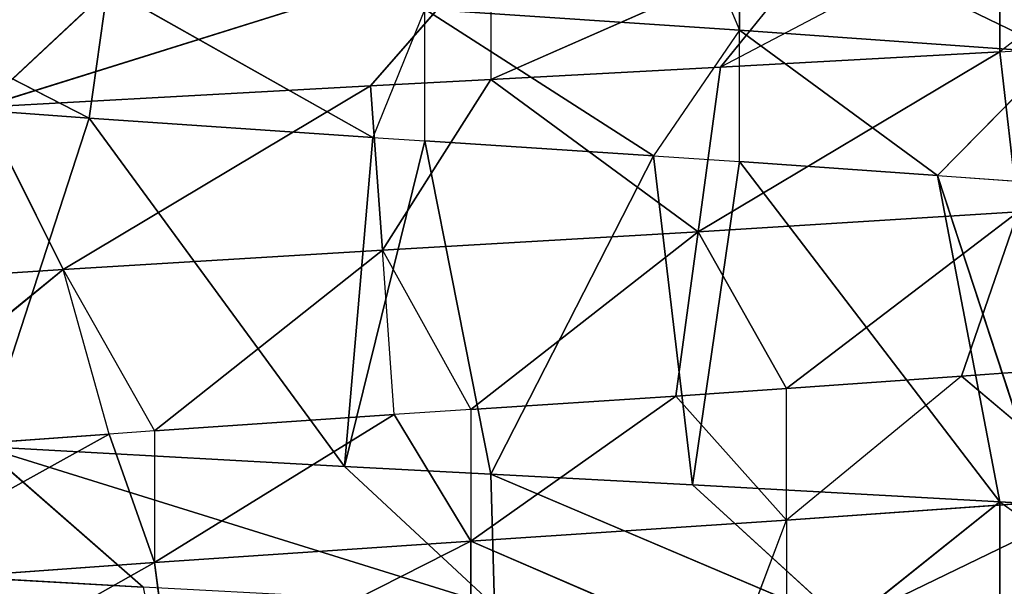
# Model space of a CAD drawing. Extents: x 186 to 416, y 0 to 124.
# Tile 281 of 656: x 245.364 to 246.019, y 119.725 to 120.102. Entities that reach past the tile are written whole.
import ezdxf

# ---------------------------------------------------------------- set-up
doc = ezdxf.new("R2010")
doc.units = 0
doc.header["$LTSCALE"] = 25.4
doc.layers.get('0').update_dxf_attribs({"color": 13, "linetype": 'CONTINUOUS'})

# ---------------------------------------------------------------- blocks, each defined once
blk = doc.blocks.new('PILLS-I-PLAFON-8266-8272_0')
at = {"color": 250}
for p, q in [((60.6, 53.00964, 4.11166), (60.26139, 52.98002, 4.21759)), ((60.6, 53.00964, 4.11166), (60.26139, 52.98002, 4.21759)), ((60.6, 53.00964, 4.11166), (60.51994, 53.008, 4.20336)), ((60.51994, 53.008, 4.20336), (60.6, 53.00964, 4.19916)), ((60.6, 53.00964, 4.19916), (60.52771, 52.81871, 4.31274)), ((60.6, 53.00964, 4.19916), (60.52771, 52.81871, 4.31274)), ((60.82667, 52.99642, 4.09952), (60.6, 53.00964, 4.19916)), ((60.6, 53.00964, 4.19916), (60.7526, 53.00366, 4.19108)), ((60.82667, 52.99642, 4.09952), (60.6, 53.00964, 4.19916)), ((60.6, 53.00964, 4.11166), (60.6, 53.00964, 4.19916)), ((60.6, 53.00964, 4.19916), (60.7526, 53.00366, 4.19108)), ((60.6, 53.00964, 4.19916), (60.73778, 52.8148, 4.30045)), ((60.6, 53.00964, 4.19916), (60.73778, 52.8148, 4.30045)), ((60.26139, 52.98002, 4.21759), (60.51994, 53.008, 4.20336)), ((60.26139, 52.98002, 4.21759), (60.51994, 53.008, 4.20336)), ((60.51994, 53.008, 4.20336), (60.31538, 52.79704, 4.32564)), ((60.51994, 53.008, 4.20336), (60.31538, 52.79704, 4.32564)), ((60.51994, 53.008, 4.20336), (60.52771, 52.81871, 4.31274)), ((60.51994, 53.008, 4.20336), (60.52771, 52.81871, 4.31274)), ((60.7526, 53.00366, 4.19108), (60.73778, 52.8148, 4.30045)), ((60.7526, 53.00366, 4.19108), (60.73778, 52.8148, 4.30045)), ((60.93861, 52.98002, 4.09323), (60.7526, 53.00366, 4.19108)), ((60.7526, 53.00366, 4.19108), (60.93862, 52.98001, 4.18073)), ((60.82667, 52.99642, 4.09952), (60.7526, 53.00366, 4.19108)), ((60.7526, 53.00366, 4.19108), (60.93862, 52.98001, 4.18073)), ((60.36119, 52.99496, 4.12448), (60.26139, 52.98002, 4.21759)), ((60.31538, 52.79704, 4.32564), (60.26139, 52.98002, 4.21759)), ((60.31538, 52.79704, 4.32564), (60.26139, 52.98002, 4.21759)), ((60.93862, 52.98001, 4.18073), (60.73778, 52.8148, 4.30045)), ((60.93862, 52.98001, 4.18073), (60.73778, 52.8148, 4.30045)), ((60.93861, 52.98002, 4.09323), (60.93862, 52.98001, 4.18073)), ((61.06178, 52.95418, 4.08608), (60.93862, 52.98001, 4.18073)), ((60.93862, 52.98001, 4.18073), (60.98852, 52.97054, 4.17786)), ((60.93862, 52.98001, 4.18073), (60.95078, 52.7849, 4.28724)), ((60.52771, 52.81871, 4.31274), (60.31538, 52.79704, 4.32564)), ((60.52771, 52.81871, 4.31274), (60.31538, 52.79704, 4.32564)), ((60.3761, 52.61472, 4.43291), (60.52771, 52.81871, 4.31274)), ((60.3761, 52.61472, 4.43291), (60.52771, 52.81871, 4.31274)), ((60.73778, 52.8148, 4.30045), (60.52771, 52.81871, 4.31274)), ((60.52771, 52.81871, 4.31274), (60.58659, 52.6307, 4.41878)), ((60.53549, 52.62943, 4.42211), (60.52771, 52.81871, 4.31274)), ((60.73778, 52.8148, 4.30045), (60.52771, 52.81871, 4.31274)), ((60.73778, 52.8148, 4.30045), (60.58659, 52.6307, 4.41878)), ((60.73778, 52.8148, 4.30045), (60.58659, 52.6307, 4.41878)), ((60.72295, 52.62594, 4.40983), (60.73778, 52.8148, 4.30045)), ((60.72295, 52.62594, 4.40983), (60.73778, 52.8148, 4.30045)), ((60.73778, 52.8148, 4.30045), (60.95078, 52.7849, 4.28724)), ((60.73778, 52.8148, 4.30045), (60.95078, 52.7849, 4.28724)), ((60.73778, 52.8148, 4.30045), (60.79652, 52.61842, 4.40482)), ((60.73778, 52.8148, 4.30045), (60.79652, 52.61842, 4.40482)), ((60.31538, 52.79704, 4.32564), (60.10259, 52.74847, 4.33946)), ((60.31538, 52.79704, 4.32564), (60.10259, 52.74847, 4.33946)), ((60.16425, 52.56912, 4.44822), (60.31538, 52.79704, 4.32564)), ((60.16425, 52.56912, 4.44822), (60.31538, 52.79704, 4.32564)), ((60.31538, 52.79704, 4.32564), (60.3761, 52.61472, 4.43291)), ((60.346, 52.61009, 4.43501), (60.31538, 52.79704, 4.32564)), ((60.95078, 52.7849, 4.28724), (60.79652, 52.61842, 4.40482)), ((60.95078, 52.7849, 4.28724), (60.79652, 52.61842, 4.40482)), ((60.95078, 52.7849, 4.28724), (60.91303, 52.59925, 4.39661)), ((60.95078, 52.7849, 4.28724), (60.91303, 52.59925, 4.39661)), ((60.3761, 52.61472, 4.52041), (60.58659, 52.6307, 4.50628)), ((60.3761, 52.61472, 4.52041), (60.58659, 52.6307, 4.50628)), ((60.53549, 52.62943, 4.42211), (60.3761, 52.61472, 4.52041)), ((60.53549, 52.62943, 4.42211), (60.3761, 52.61472, 4.43291)), ((60.53549, 52.62943, 4.42211), (60.3761, 52.61472, 4.52041)), ((60.53549, 52.62943, 4.42211), (60.3761, 52.61472, 4.43291)), ((60.58659, 52.6307, 4.50628), (60.38764, 52.61634, 4.6071)), ((60.58659, 52.6307, 4.50628), (60.38764, 52.61634, 4.6071)), ((60.58659, 52.6307, 4.41878), (60.53549, 52.62943, 4.42211)), ((60.53549, 52.62943, 4.42211), (60.58659, 52.6307, 4.50628)), ((60.79652, 52.61842, 4.49232), (60.58659, 52.6307, 4.50628)), ((60.58659, 52.6307, 4.50628), (60.76271, 52.62231, 4.58214)), ((60.58659, 52.6307, 4.59378), (60.58659, 52.6307, 4.50628)), ((60.58659, 52.6307, 4.59378), (60.58659, 52.6307, 4.50628)), ((60.58659, 52.6307, 4.50628), (60.76271, 52.62231, 4.58214)), ((60.58659, 52.6307, 4.41878), (60.58659, 52.6307, 4.50628)), ((60.58659, 52.6307, 4.50628), (60.72295, 52.62594, 4.40983)), ((60.72295, 52.62594, 4.40983), (60.58659, 52.6307, 4.41878)), ((60.58659, 52.6307, 4.50628), (60.72295, 52.62594, 4.40983)), ((60.79652, 52.61842, 4.49232), (60.58659, 52.6307, 4.50628)), ((60.72295, 52.62594, 4.40983), (60.58659, 52.6307, 4.41878)), ((60.79652, 52.61842, 4.49232), (60.72295, 52.62594, 4.40983)), ((60.79652, 52.61842, 4.40482), (60.72295, 52.62594, 4.40983)), ((60.76271, 52.62231, 4.58214), (60.79652, 52.61842, 4.49232)), ((60.38764, 52.61634, 4.6071), (60.3761, 52.61472, 4.52041)), ((60.38764, 52.61634, 4.6071), (60.3761, 52.61472, 4.52041)), ((60.79652, 52.61842, 4.49232), (60.79652, 52.61842, 4.40482)), ((61.00853, 52.57671, 4.47713), (60.79652, 52.61842, 4.57982)), ((60.91303, 52.59925, 4.39661), (60.79652, 52.61842, 4.49232)), ((60.79652, 52.61842, 4.49232), (61.00853, 52.57671, 4.47713)), ((60.79652, 52.61842, 4.49232), (61.00853, 52.57671, 4.47713)), ((60.79652, 52.61842, 4.49232), (60.79652, 52.61842, 4.57982)), ((61.00853, 52.57671, 4.47713), (60.79652, 52.61842, 4.57982)), ((60.91303, 52.59925, 4.39661), (60.79652, 52.61842, 4.40482)), ((60.3761, 52.61472, 4.52041), (60.16425, 52.56912, 4.53572)), ((60.3761, 52.61472, 4.52041), (60.16425, 52.56912, 4.53572)), ((60.346, 52.61009, 4.43501), (60.16425, 52.56912, 4.53572)), ((60.346, 52.61009, 4.43501), (60.16425, 52.56912, 4.53572)), ((60.346, 52.61009, 4.43501), (60.16425, 52.56912, 4.44822)), ((60.346, 52.61009, 4.43501), (60.16425, 52.56912, 4.44822)), ((60.3761, 52.61472, 4.52041), (60.1983, 52.57853, 4.62069)), ((60.3761, 52.61472, 4.52041), (60.1983, 52.57853, 4.62069)), ((60.3761, 52.61472, 4.43291), (60.346, 52.61009, 4.43501)), ((60.346, 52.61009, 4.43501), (60.3761, 52.61472, 4.52041)), ((60.3761, 52.61472, 4.43291), (60.3761, 52.61472, 4.52041)), ((60.91303, 52.59925, 4.39661), (61.00853, 52.57671, 4.47713)), ((61.00853, 52.57671, 4.38963), (60.91303, 52.59925, 4.39661)), ((60.13329, 49.55945, 4.21027), (60.33263, 49.51144, 4.22487)), ((60.33263, 49.51144, 4.22487), (60.13329, 49.55945, 4.12277)), ((60.33263, 49.51144, 4.22487), (60.13329, 49.55945, 4.12277)), ((60.13329, 49.55945, 4.21027), (60.33263, 49.51144, 4.22487)), ((60.76531, 49.49725, 4.16637), (60.97738, 49.53453, 4.18139)), ((60.76531, 49.49725, 4.07887), (60.97738, 49.53453, 4.18139)), ((60.76531, 49.49725, 4.16637), (60.97738, 49.53453, 4.18139)), ((60.76531, 49.49725, 4.07887), (60.97738, 49.53453, 4.18139)), ((60.89714, 49.51688, 4.26307), (60.97738, 49.53453, 4.26889)), ((60.97738, 49.53453, 4.18139), (60.89714, 49.51688, 4.26307)), ((60.33263, 49.51144, 4.22487), (60.26139, 49.13926, 4.44323)), ((60.33263, 49.51144, 4.22487), (60.26139, 49.13926, 4.44323)), ((60.33263, 49.51144, 4.22487), (60.50252, 49.11208, 4.45654)), ((60.33263, 49.51144, 4.22487), (60.52146, 49.49049, 4.23779)), ((60.33263, 49.51144, 4.22487), (60.50252, 49.11208, 4.45654)), ((60.34481, 49.50939, 4.13823), (60.33263, 49.51144, 4.22487)), ((60.33263, 49.51144, 4.22487), (60.52146, 49.49049, 4.23779)), ((60.34481, 49.50939, 4.13823), (60.33263, 49.51144, 4.22487)), ((60.76531, 49.49725, 4.25387), (60.89714, 49.51688, 4.26307)), ((60.89714, 49.51688, 4.26307), (60.76531, 49.49725, 4.16637)), ((60.89714, 49.51688, 4.26307), (60.76531, 49.49725, 4.16637)), ((60.76531, 49.49725, 4.25387), (60.89714, 49.51688, 4.26307)), ((60.89714, 49.51688, 4.26307), (60.93861, 49.13927, 4.48009)), ((60.89714, 49.51688, 4.26307), (60.93861, 49.13927, 4.48009)), ((60.89714, 49.51688, 4.26307), (60.9688, 49.14484, 4.48182)), ((60.89714, 49.51688, 4.26307), (60.9688, 49.14484, 4.48182)), ((60.52146, 49.49049, 4.23779), (60.34481, 49.50939, 4.13823)), ((60.52146, 49.49049, 4.23779), (60.34481, 49.50939, 4.13823)), ((60.55588, 49.48915, 4.15255), (60.76531, 49.49725, 4.16637)), ((60.55588, 49.48915, 4.15255), (60.76531, 49.49725, 4.16637)), ((60.55588, 49.48915, 4.24005), (60.70801, 49.49224, 4.25)), ((60.70801, 49.49224, 4.25), (60.55588, 49.48915, 4.15255)), ((60.70801, 49.49224, 4.25), (60.55588, 49.48915, 4.15255)), ((60.55588, 49.48915, 4.24005), (60.70801, 49.49224, 4.25)), ((60.70801, 49.49224, 4.25), (60.6, 49.10964, 4.46166)), ((60.70801, 49.49224, 4.25), (60.6, 49.10964, 4.46166)), ((60.70801, 49.49224, 4.25), (60.76531, 49.49725, 4.25387)), ((60.76531, 49.49725, 4.16637), (60.70801, 49.49224, 4.25)), ((60.70801, 49.49224, 4.25), (60.73406, 49.11425, 4.46875)), ((60.70801, 49.49224, 4.25), (60.73406, 49.11425, 4.46875)), ((60.72767, 49.49372, 4.07632), (60.76531, 49.49725, 4.16637)), ((60.76531, 49.49725, 4.25387), (60.73406, 49.11425, 4.46875)), ((60.76531, 49.49725, 4.25387), (60.73406, 49.11425, 4.46875)), ((60.76531, 49.49725, 4.25387), (60.93861, 49.13927, 4.48009)), ((60.76531, 49.49725, 4.25387), (60.93861, 49.13927, 4.48009)), ((60.76531, 49.49725, 4.25387), (60.76531, 49.49725, 4.16637)), ((60.76531, 49.49725, 4.07887), (60.76531, 49.49725, 4.16637)), ((60.52146, 49.49049, 4.23779), (60.50252, 49.11208, 4.45654)), ((60.52146, 49.49049, 4.23779), (60.50252, 49.11208, 4.45654)), ((60.55588, 49.48915, 4.24005), (60.50252, 49.11208, 4.45654)), ((60.55588, 49.48915, 4.24005), (60.50252, 49.11208, 4.45654)), ((60.52146, 49.49049, 4.23779), (60.55588, 49.48915, 4.24005)), ((60.55588, 49.48915, 4.15255), (60.52146, 49.49049, 4.23779)), ((60.55588, 49.48915, 4.24005), (60.6, 49.10964, 4.46166)), ((60.55588, 49.48915, 4.24005), (60.6, 49.10964, 4.46166)), ((60.55588, 49.48915, 4.24005), (60.55588, 49.48915, 4.15255)), ((60.93861, 49.13927, 4.48009), (61.07226, 49.16769, 4.57537)), ((60.93861, 49.13927, 4.48009), (60.9688, 49.14484, 4.48182)), ((60.36857, 49.12342, 4.53676), (60.26138, 49.13927, 4.53073)), ((60.26139, 49.13926, 4.44323), (60.36857, 49.12342, 4.53676)), ((60.26139, 49.13926, 4.44323), (60.6023, 49.10964, 4.54928)), ((60.26139, 49.13926, 4.44323), (60.50252, 49.11208, 4.45654)), ((60.26139, 49.13926, 4.44323), (60.6023, 49.10964, 4.54928)), ((60.26139, 49.13926, 4.44323), (60.50252, 49.11208, 4.45654)), ((60.73406, 49.11425, 4.46875), (60.93861, 49.13927, 4.48009)), ((60.73406, 49.11425, 4.46875), (60.93861, 49.13927, 4.48009)), ((60.83613, 49.12399, 4.56183), (60.93861, 49.13927, 4.48009)), ((60.93861, 49.13927, 4.48009), (60.93861, 49.13927, 4.56759)), ((60.6, 49.10964, 4.46166), (60.83613, 49.12399, 4.56183)), ((60.6, 49.10964, 4.46166), (60.83613, 49.12399, 4.56183)), ((60.73406, 49.11425, 4.46875), (60.83613, 49.12399, 4.56183)), ((60.73406, 49.11425, 4.46875), (60.83613, 49.12399, 4.56183)), ((60.50252, 49.11208, 4.45654), (60.6023, 49.10964, 4.54928)), ((60.50252, 49.11208, 4.45654), (60.6, 49.10964, 4.46166)), ((60.6, 49.10964, 4.46166), (60.73406, 49.11425, 4.46875)), ((60.6, 49.10964, 4.46166), (60.73406, 49.11425, 4.46875)), ((60.6, 49.10964, 4.46166), (60.6023, 49.10964, 4.54928))]:
    blk.add_line(p, q, dxfattribs=at)
mesh = blk.add_polyface(dxfattribs=at)
corners = [(60.26139, 52.98002, 4.21759), (60.51994, 53.008, 4.20336), (60.6, 53.00964, 4.11166)]
mesh.append_faces([[corners[k] for k in face] for face in [(0, 1, 2)]], dxfattribs={"color": 250})
mesh = blk.add_polyface(dxfattribs=at)
corners = [(60.26139, 52.98002, 4.21759), (60.6, 53.00964, 4.11166), (60.36119, 52.99496, 4.12448)]
mesh.append_faces([[corners[k] for k in face] for face in [(0, 1, 2)]], dxfattribs={"color": 250})
mesh = blk.add_polyface(dxfattribs=at)
corners = [(60.6, 53.00964, 4.19916), (60.51994, 53.008, 4.20336), (60.52771, 52.81871, 4.31274)]
mesh.append_faces([[corners[k] for k in face] for face in [(0, 1, 2)]], dxfattribs={"color": 250})
mesh = blk.add_polyface(dxfattribs=at)
corners = [(60.73778, 52.8148, 4.30045), (60.6, 53.00964, 4.19916), (60.52771, 52.81871, 4.31274)]
mesh.append_faces([[corners[k] for k in face] for face in [(0, 1, 2)]], dxfattribs={"color": 250})
mesh = blk.add_polyface(dxfattribs=at)
corners = [(60.6, 53.00964, 4.19916), (60.7526, 53.00366, 4.19108), (60.82667, 52.99642, 4.09952)]
mesh.append_faces([[corners[k] for k in face] for face in [(0, 1, 2)]], dxfattribs={"color": 250})
mesh = blk.add_polyface(dxfattribs=at)
corners = [(60.6, 53.00964, 4.19916), (60.82667, 52.99642, 4.09952), (60.6, 53.00964, 4.11166)]
mesh.append_faces([[corners[k] for k in face] for face in [(0, 1, 2)]], dxfattribs={"color": 250})
mesh = blk.add_polyface(dxfattribs=at)
corners = [(60.7526, 53.00366, 4.19108), (60.6, 53.00964, 4.19916), (60.73778, 52.8148, 4.30045)]
mesh.append_faces([[corners[k] for k in face] for face in [(0, 1, 2)]], dxfattribs={"color": 250})
mesh = blk.add_polyface(dxfattribs=at)
corners = [(60.51994, 53.008, 4.20336), (60.26139, 52.98002, 4.21759), (60.31538, 52.79704, 4.32564)]
mesh.append_faces([[corners[k] for k in face] for face in [(0, 1, 2)]], dxfattribs={"color": 250})
mesh = blk.add_polyface(dxfattribs=at)
corners = [(60.52771, 52.81871, 4.31274), (60.51994, 53.008, 4.20336), (60.31538, 52.79704, 4.32564)]
mesh.append_faces([[corners[k] for k in face] for face in [(0, 1, 2)]], dxfattribs={"color": 250})
mesh = blk.add_polyface(dxfattribs=at)
corners = [(60.93862, 52.98001, 4.18073), (60.7526, 53.00366, 4.19108), (60.73778, 52.8148, 4.30045)]
mesh.append_faces([[corners[k] for k in face] for face in [(0, 1, 2)]], dxfattribs={"color": 250})
mesh = blk.add_polyface(dxfattribs=at)
corners = [(60.7526, 53.00366, 4.19108), (60.93862, 52.98001, 4.18073), (60.93861, 52.98002, 4.09323)]
mesh.append_faces([[corners[k] for k in face] for face in [(0, 1, 2)]], dxfattribs={"color": 250})
mesh = blk.add_polyface(dxfattribs=at)
corners = [(60.31538, 52.79704, 4.32564), (60.26139, 52.98002, 4.21759), (60.10259, 52.74847, 4.33946)]
mesh.append_faces([[corners[k] for k in face] for face in [(0, 1, 2)]], dxfattribs={"color": 250})
mesh = blk.add_polyface(dxfattribs=at)
corners = [(60.95078, 52.7849, 4.28724), (60.93862, 52.98001, 4.18073), (60.73778, 52.8148, 4.30045)]
mesh.append_faces([[corners[k] for k in face] for face in [(0, 1, 2)]], dxfattribs={"color": 250})
mesh = blk.add_polyface(dxfattribs=at)
corners = [(60.52771, 52.81871, 4.31274), (60.31538, 52.79704, 4.32564), (60.3761, 52.61472, 4.43291)]
mesh.append_faces([[corners[k] for k in face] for face in [(0, 1, 2)]], dxfattribs={"color": 250})
mesh = blk.add_polyface(dxfattribs=at)
corners = [(60.53549, 52.62943, 4.42211), (60.52771, 52.81871, 4.31274), (60.3761, 52.61472, 4.43291)]
mesh.append_faces([[corners[k] for k in face] for face in [(0, 1, 2)]], dxfattribs={"color": 250})
mesh = blk.add_polyface(dxfattribs=at)
corners = [(60.73778, 52.8148, 4.30045), (60.52771, 52.81871, 4.31274), (60.58659, 52.6307, 4.41878)]
mesh.append_faces([[corners[k] for k in face] for face in [(0, 1, 2)]], dxfattribs={"color": 250})
mesh = blk.add_polyface(dxfattribs=at)
corners = [(60.73778, 52.8148, 4.30045), (60.58659, 52.6307, 4.41878), (60.72295, 52.62594, 4.40983)]
mesh.append_faces([[corners[k] for k in face] for face in [(0, 1, 2)]], dxfattribs={"color": 250})
mesh = blk.add_polyface(dxfattribs=at)
corners = [(60.79652, 52.61842, 4.40482), (60.73778, 52.8148, 4.30045), (60.72295, 52.62594, 4.40983)]
mesh.append_faces([[corners[k] for k in face] for face in [(0, 1, 2)]], dxfattribs={"color": 250})
mesh = blk.add_polyface(dxfattribs=at)
corners = [(60.95078, 52.7849, 4.28724), (60.73778, 52.8148, 4.30045), (60.79652, 52.61842, 4.40482)]
mesh.append_faces([[corners[k] for k in face] for face in [(0, 1, 2)]], dxfattribs={"color": 250})
mesh = blk.add_polyface(dxfattribs=at)
corners = [(60.31538, 52.79704, 4.32564), (60.10259, 52.74847, 4.33946), (60.16425, 52.56912, 4.44822)]
mesh.append_faces([[corners[k] for k in face] for face in [(0, 1, 2)]], dxfattribs={"color": 250})
mesh = blk.add_polyface(dxfattribs=at)
corners = [(60.346, 52.61009, 4.43501), (60.31538, 52.79704, 4.32564), (60.16425, 52.56912, 4.44822)]
mesh.append_faces([[corners[k] for k in face] for face in [(0, 1, 2)]], dxfattribs={"color": 250})
mesh = blk.add_polyface(dxfattribs=at)
corners = [(60.95078, 52.7849, 4.28724), (60.79652, 52.61842, 4.40482), (60.91303, 52.59925, 4.39661)]
mesh.append_faces([[corners[k] for k in face] for face in [(0, 1, 2)]], dxfattribs={"color": 250})
mesh = blk.add_polyface(dxfattribs=at)
corners = [(61.00853, 52.57671, 4.38963), (60.95078, 52.7849, 4.28724), (60.91303, 52.59925, 4.39661)]
mesh.append_faces([[corners[k] for k in face] for face in [(0, 1, 2)]], dxfattribs={"color": 250})
mesh = blk.add_polyface(dxfattribs=at)
corners = [(60.3761, 52.61472, 4.52041), (60.58659, 52.6307, 4.50628), (60.53549, 52.62943, 4.42211)]
mesh.append_faces([[corners[k] for k in face] for face in [(0, 1, 2)]], dxfattribs={"color": 250})
mesh = blk.add_polyface(dxfattribs=at)
corners = [(60.38764, 52.61634, 4.6071), (60.58659, 52.6307, 4.50628), (60.3761, 52.61472, 4.52041)]
mesh.append_faces([[corners[k] for k in face] for face in [(0, 1, 2)]], dxfattribs={"color": 250})
mesh = blk.add_polyface(dxfattribs=at)
corners = [(60.3761, 52.61472, 4.52041), (60.53549, 52.62943, 4.42211), (60.3761, 52.61472, 4.43291)]
mesh.append_faces([[corners[k] for k in face] for face in [(0, 1, 2)]], dxfattribs={"color": 250})
mesh = blk.add_polyface(dxfattribs=at)
corners = [(60.38764, 52.61634, 4.6071), (60.58659, 52.6307, 4.59378), (60.58659, 52.6307, 4.50628)]
mesh.append_faces([[corners[k] for k in face] for face in [(0, 1, 2)]], dxfattribs={"color": 250})
mesh = blk.add_polyface(dxfattribs=at)
corners = [(60.76271, 52.62231, 4.58214), (60.79652, 52.61842, 4.49232), (60.58659, 52.6307, 4.50628)]
mesh.append_faces([[corners[k] for k in face] for face in [(0, 1, 2)]], dxfattribs={"color": 250})
mesh = blk.add_polyface(dxfattribs=at)
corners = [(60.58659, 52.6307, 4.59378), (60.76271, 52.62231, 4.58214), (60.58659, 52.6307, 4.50628)]
mesh.append_faces([[corners[k] for k in face] for face in [(0, 1, 2)]], dxfattribs={"color": 250})
mesh = blk.add_polyface(dxfattribs=at)
corners = [(60.58659, 52.6307, 4.50628), (60.72295, 52.62594, 4.40983), (60.58659, 52.6307, 4.41878)]
mesh.append_faces([[corners[k] for k in face] for face in [(0, 1, 2)]], dxfattribs={"color": 250})
mesh = blk.add_polyface(dxfattribs=at)
corners = [(60.58659, 52.6307, 4.50628), (60.79652, 52.61842, 4.49232), (60.72295, 52.62594, 4.40983)]
mesh.append_faces([[corners[k] for k in face] for face in [(0, 1, 2)]], dxfattribs={"color": 250})
mesh = blk.add_polyface(dxfattribs=at)
corners = [(60.1983, 52.57853, 4.62069), (60.38764, 52.61634, 4.6071), (60.3761, 52.61472, 4.52041)]
mesh.append_faces([[corners[k] for k in face] for face in [(0, 1, 2)]], dxfattribs={"color": 250})
mesh = blk.add_polyface(dxfattribs=at)
corners = [(60.79652, 52.61842, 4.57982), (60.95213, 52.59079, 4.56878), (61.00853, 52.57671, 4.47713)]
mesh.append_faces([[corners[k] for k in face] for face in [(0, 1, 2)]], dxfattribs={"color": 250})
mesh = blk.add_polyface(dxfattribs=at)
corners = [(60.79652, 52.61842, 4.49232), (61.00853, 52.57671, 4.47713), (60.91303, 52.59925, 4.39661)]
mesh.append_faces([[corners[k] for k in face] for face in [(0, 1, 2)]], dxfattribs={"color": 250})
mesh = blk.add_polyface(dxfattribs=at)
corners = [(60.79652, 52.61842, 4.57982), (61.00853, 52.57671, 4.47713), (60.79652, 52.61842, 4.49232)]
mesh.append_faces([[corners[k] for k in face] for face in [(0, 1, 2)]], dxfattribs={"color": 250})
mesh = blk.add_polyface(dxfattribs=at)
corners = [(60.1983, 52.57853, 4.62069), (60.3761, 52.61472, 4.52041), (60.16425, 52.56912, 4.53572)]
mesh.append_faces([[corners[k] for k in face] for face in [(0, 1, 2)]], dxfattribs={"color": 250})
mesh = blk.add_polyface(dxfattribs=at)
corners = [(60.16425, 52.56912, 4.53572), (60.3761, 52.61472, 4.52041), (60.346, 52.61009, 4.43501)]
mesh.append_faces([[corners[k] for k in face] for face in [(0, 1, 2)]], dxfattribs={"color": 250})
mesh = blk.add_polyface(dxfattribs=at)
corners = [(60.16425, 52.56912, 4.53572), (60.346, 52.61009, 4.43501), (60.16425, 52.56912, 4.44822)]
mesh.append_faces([[corners[k] for k in face] for face in [(0, 1, 2)]], dxfattribs={"color": 250})
mesh = blk.add_polyface(dxfattribs=at)
corners = [(60.33263, 49.51144, 4.22487), (60.26139, 49.13926, 4.44323), (60.13329, 49.55945, 4.21027)]
mesh.append_faces([[corners[k] for k in face] for face in [(0, 1, 2)]], dxfattribs={"color": 250})
mesh = blk.add_polyface(dxfattribs=at)
corners = [(60.33263, 49.51144, 4.22487), (60.13329, 49.55945, 4.12277), (60.34481, 49.50939, 4.13823)]
mesh.append_faces([[corners[k] for k in face] for face in [(0, 1, 2)]], dxfattribs={"color": 250})
mesh = blk.add_polyface(dxfattribs=at)
corners = [(60.33263, 49.51144, 4.22487), (60.13329, 49.55945, 4.21027), (60.13329, 49.55945, 4.12277)]
mesh.append_faces([[corners[k] for k in face] for face in [(0, 1, 2)]], dxfattribs={"color": 250})
mesh = blk.add_polyface(dxfattribs=at)
corners = [(60.89714, 49.51688, 4.26307), (60.76531, 49.49725, 4.16637), (60.97738, 49.53453, 4.18139)]
mesh.append_faces([[corners[k] for k in face] for face in [(0, 1, 2)]], dxfattribs={"color": 250})
mesh = blk.add_polyface(dxfattribs=at)
corners = [(60.97738, 49.53453, 4.18139), (60.76531, 49.49725, 4.16637), (60.76531, 49.49725, 4.07887)]
mesh.append_faces([[corners[k] for k in face] for face in [(0, 1, 2)]], dxfattribs={"color": 250})
mesh = blk.add_polyface(dxfattribs=at)
corners = [(60.97738, 49.53453, 4.18139), (60.76531, 49.49725, 4.07887), (60.91778, 49.521, 4.08956)]
mesh.append_faces([[corners[k] for k in face] for face in [(0, 1, 2)]], dxfattribs={"color": 250})
mesh = blk.add_polyface(dxfattribs=at)
corners = [(60.97738, 49.53453, 4.26889), (60.9688, 49.14484, 4.48182), (60.89714, 49.51688, 4.26307)]
mesh.append_faces([[corners[k] for k in face] for face in [(0, 1, 2)]], dxfattribs={"color": 250})
mesh = blk.add_polyface(dxfattribs=at)
corners = [(60.50252, 49.11208, 4.45654), (60.26139, 49.13926, 4.44323), (60.33263, 49.51144, 4.22487)]
mesh.append_faces([[corners[k] for k in face] for face in [(0, 1, 2)]], dxfattribs={"color": 250})
mesh = blk.add_polyface(dxfattribs=at)
corners = [(60.52146, 49.49049, 4.23779), (60.50252, 49.11208, 4.45654), (60.33263, 49.51144, 4.22487)]
mesh.append_faces([[corners[k] for k in face] for face in [(0, 1, 2)]], dxfattribs={"color": 250})
mesh = blk.add_polyface(dxfattribs=at)
corners = [(60.52146, 49.49049, 4.23779), (60.33263, 49.51144, 4.22487), (60.34481, 49.50939, 4.13823)]
mesh.append_faces([[corners[k] for k in face] for face in [(0, 1, 2)]], dxfattribs={"color": 250})
mesh = blk.add_polyface(dxfattribs=at)
corners = [(60.93861, 49.13927, 4.48009), (60.76531, 49.49725, 4.25387), (60.89714, 49.51688, 4.26307)]
mesh.append_faces([[corners[k] for k in face] for face in [(0, 1, 2)]], dxfattribs={"color": 250})
mesh = blk.add_polyface(dxfattribs=at)
corners = [(60.89714, 49.51688, 4.26307), (60.76531, 49.49725, 4.25387), (60.76531, 49.49725, 4.16637)]
mesh.append_faces([[corners[k] for k in face] for face in [(0, 1, 2)]], dxfattribs={"color": 250})
mesh = blk.add_polyface(dxfattribs=at)
corners = [(60.9688, 49.14484, 4.48182), (60.93861, 49.13927, 4.48009), (60.89714, 49.51688, 4.26307)]
mesh.append_faces([[corners[k] for k in face] for face in [(0, 1, 2)]], dxfattribs={"color": 250})
mesh = blk.add_polyface(dxfattribs=at)
corners = [(60.52146, 49.49049, 4.23779), (60.34481, 49.50939, 4.13823), (60.55588, 49.48915, 4.15255)]
mesh.append_faces([[corners[k] for k in face] for face in [(0, 1, 2)]], dxfattribs={"color": 250})
mesh = blk.add_polyface(dxfattribs=at)
corners = [(60.70801, 49.49224, 4.25), (60.55588, 49.48915, 4.15255), (60.76531, 49.49725, 4.16637)]
mesh.append_faces([[corners[k] for k in face] for face in [(0, 1, 2)]], dxfattribs={"color": 250})
mesh = blk.add_polyface(dxfattribs=at)
corners = [(60.76531, 49.49725, 4.16637), (60.55588, 49.48915, 4.15255), (60.72767, 49.49372, 4.07632)]
mesh.append_faces([[corners[k] for k in face] for face in [(0, 1, 2)]], dxfattribs={"color": 250})
mesh = blk.add_polyface(dxfattribs=at)
corners = [(60.70801, 49.49224, 4.25), (60.6, 49.10964, 4.46166), (60.55588, 49.48915, 4.24005)]
mesh.append_faces([[corners[k] for k in face] for face in [(0, 1, 2)]], dxfattribs={"color": 250})
mesh = blk.add_polyface(dxfattribs=at)
corners = [(60.70801, 49.49224, 4.25), (60.55588, 49.48915, 4.24005), (60.55588, 49.48915, 4.15255)]
mesh.append_faces([[corners[k] for k in face] for face in [(0, 1, 2)]], dxfattribs={"color": 250})
mesh = blk.add_polyface(dxfattribs=at)
corners = [(60.73406, 49.11425, 4.46875), (60.6, 49.10964, 4.46166), (60.70801, 49.49224, 4.25)]
mesh.append_faces([[corners[k] for k in face] for face in [(0, 1, 2)]], dxfattribs={"color": 250})
mesh = blk.add_polyface(dxfattribs=at)
corners = [(60.76531, 49.49725, 4.25387), (60.73406, 49.11425, 4.46875), (60.70801, 49.49224, 4.25)]
mesh.append_faces([[corners[k] for k in face] for face in [(0, 1, 2)]], dxfattribs={"color": 250})
mesh = blk.add_polyface(dxfattribs=at)
corners = [(60.93861, 49.13927, 4.48009), (60.73406, 49.11425, 4.46875), (60.76531, 49.49725, 4.25387)]
mesh.append_faces([[corners[k] for k in face] for face in [(0, 1, 2)]], dxfattribs={"color": 250})
mesh = blk.add_polyface(dxfattribs=at)
corners = [(60.55588, 49.48915, 4.24005), (60.50252, 49.11208, 4.45654), (60.52146, 49.49049, 4.23779)]
mesh.append_faces([[corners[k] for k in face] for face in [(0, 1, 2)]], dxfattribs={"color": 250})
mesh = blk.add_polyface(dxfattribs=at)
corners = [(60.6, 49.10964, 4.46166), (60.50252, 49.11208, 4.45654), (60.55588, 49.48915, 4.24005)]
mesh.append_faces([[corners[k] for k in face] for face in [(0, 1, 2)]], dxfattribs={"color": 250})
mesh = blk.add_polyface(dxfattribs=at)
corners = [(60.39105, 49.31153, 4.64613), (60.17786, 49.35044, 4.63261), (60.26138, 49.13927, 4.53073)]
mesh.append_faces([[corners[k] for k in face] for face in [(0, 1, 2)]], dxfattribs={"color": 250})
mesh = blk.add_polyface(dxfattribs=at)
corners = [(60.39105, 49.31153, 4.64613), (60.26138, 49.13927, 4.53073), (60.36857, 49.12342, 4.53676)]
mesh.append_faces([[corners[k] for k in face] for face in [(0, 1, 2)]], dxfattribs={"color": 250})
mesh = blk.add_polyface(dxfattribs=at)
corners = [(61.07226, 49.16769, 4.57537), (60.93861, 49.13927, 4.56759), (60.93861, 49.13927, 4.48009)]
mesh.append_faces([[corners[k] for k in face] for face in [(0, 1, 2)]], dxfattribs={"color": 250})
mesh = blk.add_polyface(dxfattribs=at)
corners = [(60.6023, 49.10964, 4.54928), (60.36857, 49.12342, 4.53676), (60.26139, 49.13926, 4.44323)]
mesh.append_faces([[corners[k] for k in face] for face in [(0, 1, 2)]], dxfattribs={"color": 250})
mesh = blk.add_polyface(dxfattribs=at)
corners = [(60.6023, 49.10964, 4.54928), (60.26139, 49.13926, 4.44323), (60.50252, 49.11208, 4.45654)]
mesh.append_faces([[corners[k] for k in face] for face in [(0, 1, 2)]], dxfattribs={"color": 250})
mesh = blk.add_polyface(dxfattribs=at)
corners = [(60.83613, 49.12399, 4.56183), (60.73406, 49.11425, 4.46875), (60.93861, 49.13927, 4.48009)]
mesh.append_faces([[corners[k] for k in face] for face in [(0, 1, 2)]], dxfattribs={"color": 250})
mesh = blk.add_polyface(dxfattribs=at)
corners = [(60.83613, 49.12399, 4.56183), (60.6023, 49.10964, 4.54928), (60.6, 49.10964, 4.46166)]
mesh.append_faces([[corners[k] for k in face] for face in [(0, 1, 2)]], dxfattribs={"color": 250})
mesh = blk.add_polyface(dxfattribs=at)
corners = [(60.83613, 49.12399, 4.56183), (60.6, 49.10964, 4.46166), (60.73406, 49.11425, 4.46875)]
mesh.append_faces([[corners[k] for k in face] for face in [(0, 1, 2)]], dxfattribs={"color": 250})
mesh = blk.add_polyface(dxfattribs=at)
corners = [(77.6, 30.05964, 90.26167), (43.6, 30.05964, 0.26166), (43.6, 30.05964, 90.26167)]
mesh.append_faces([[corners[k] for k in face] for face in [(0, 1, 2)]], dxfattribs={"color": 250})
mesh = blk.add_polyface(dxfattribs=at)
corners = [(77.6, 30.05964, 90.26167), (77.6, 30.05964, 0.26166), (43.6, 30.05964, 0.26166)]
mesh.append_faces([[corners[k] for k in face] for face in [(0, 1, 2)]], dxfattribs={"color": 250})
mesh = blk.add_polyface(dxfattribs=at)
corners = [(40.6, 27.05964, 90.26167), (80.6, 27.05964, 0.26166), (80.6, 27.05964, 90.26167)]
mesh.append_faces([[corners[k] for k in face] for face in [(0, 1, 2)]], dxfattribs={"color": 250})
mesh = blk.add_polyface(dxfattribs=at)
corners = [(40.6, 27.05964, 90.26167), (40.6, 27.05964, 0.26166), (80.6, 27.05964, 0.26166)]
mesh.append_faces([[corners[k] for k in face] for face in [(0, 1, 2)]], dxfattribs={"color": 250})

msp = doc.modelspace()

# ---------------------------------------------------------------- block references
at = {"color": 0, "extrusion": (0, -1, -3.88578e-16)}
msp.add_blockref('PILLS-I-PLAFON-8266-8272_0', (185.07765, 1965.15091, -124.26167), dxfattribs=at)

doc.saveas('drawing.dxf')
